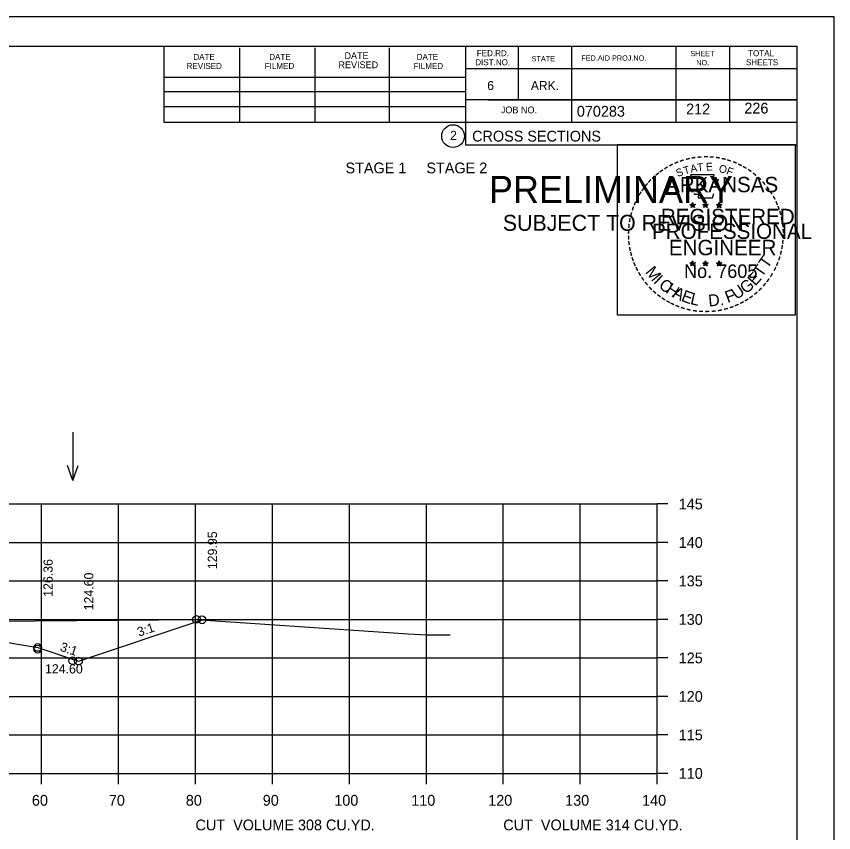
# Model space of a CAD drawing. Extents: x 1175611 to 1176402, y -433344 to -416213.
# Drawn here: x 1175837.7 to 1175943.9, y -419369.3 to -419263.2 of the extents above; entities that cross this region are included whole.
import ezdxf

# ---------------------------------------------------------------- set-up
doc = ezdxf.new("R2010")
doc.units = 0
for name, color, linetype in [('Default', 7, 'Continuous'), ('R_Axis', 7, 'Continuous'), ('R_Axis Annot', 7, 'Continuous'), ('R_Border', 7, 'Continuous'), ('R_Border Notes', 7, 'Continuous'), ('R_Border PE', 7, 'Continuous'), ('R_Border Prem', 7, 'Continuous'), ('R_Exist Surface', 7, 'Continuous'), ('R_Fin Surface', 7, 'Continuous'), ('R_Grid', 7, 'Continuous'), ('R_No Plot', 7, 'Continuous'), ('R_Water Annot', 7, 'Continuous'), ('R_Xsect Elev', 7, 'Continuous'), ('R_Xsect Slope', 7, 'Continuous')]:
    doc.layers.add(name, color=color, linetype=linetype)

msp = doc.modelspace()

# ---------------------------------------------------------------- linework, layer by layer
at = {"layer": 'R_Axis'}
for p, q in [((1175920.97, -419361.58), (1175920.97, -419326.58)), ((1175922.37, -419326.58), (1175920.97, -419326.58)), ((1175922.37, -419331.58), (1175920.97, -419331.58)), ((1175922.37, -419336.58), (1175920.97, -419336.58)), ((1175922.37, -419341.58), (1175920.97, -419341.58)), ((1175922.37, -419346.58), (1175920.97, -419346.58)), ((1175922.37, -419351.58), (1175920.97, -419351.58)), ((1175922.37, -419356.58), (1175920.97, -419356.58)), ((1175640.97, -419361.58), (1175920.97, -419361.58)), ((1175840.97, -419362.98), (1175840.97, -419361.58)), ((1175850.97, -419362.98), (1175850.97, -419361.58)), ((1175860.97, -419362.98), (1175860.97, -419361.58)), ((1175870.97, -419362.98), (1175870.97, -419361.58)), ((1175880.97, -419362.98), (1175880.97, -419361.58)), ((1175890.97, -419362.98), (1175890.97, -419361.58)), ((1175900.97, -419362.98), (1175900.97, -419361.58)), ((1175910.97, -419362.98), (1175910.97, -419361.58)), ((1175920.97, -419362.98), (1175920.97, -419361.58)), ((1175922.37, -419361.58), (1175920.97, -419361.58))]:
    msp.add_line(p, q, dxfattribs=at)
at = {"layer": 'R_Border'}
for p, q in [((1175622.97, -419267.12), (1175939.15, -419267.12)), ((1175856.89, -419277), (1175856.89, -419267.12)), ((1175866.75, -419277), (1175866.75, -419267.32)), ((1175876.51, -419277), (1175876.51, -419267.32)), ((1175886.19, -419277), (1175886.19, -419267.32)), ((1175896.05, -419267.12), (1175896.05, -419279.92)), ((1175902.89, -419267.12), (1175902.89, -419274.06)), ((1175909.83, -419267.12), (1175909.83, -419277)), ((1175923.41, -419267.12), (1175923.41, -419277)), ((1175930.35, -419267.12), (1175930.35, -419277)), ((1175939.15, -419472.58), (1175939.15, -419267.12)), ((1175939.15, -419270.06), (1175896.05, -419270.06)), ((1175939.15, -419270.04), (1175939.15, -419270.04)), ((1175856.89, -419271.14), (1175896.05, -419271.14)), ((1175856.89, -419273), (1175896.05, -419273)), ((1175856.89, -419277), (1175856.89, -419274.94)), ((1175856.89, -419274.94), (1175896.05, -419274.94)), ((1175939.15, -419274.06), (1175896.05, -419274.06)), ((1175899.01, -419274.06), (1175939.15, -419274.06)), ((1175939.15, -419277), (1175856.89, -419277)), ((1175896.05, -419279.92), (1175939.15, -419279.92))]:
    msp.add_line(p, q, dxfattribs=at)
msp.add_circle((1175894.44, -419278.78), 1.47, dxfattribs=at)
at = {"layer": 'R_Border PE'}
for p, q in [((1175925.23, -419287.67), (1175925.58, -419287.78)), ((1175925.23, -419287.67), (1175925.49, -419287.72)), ((1175925.23, -419287.67), (1175925.47, -419287.8)), ((1175925.58, -419287.42), (1175925.54, -419287.67)), ((1175925.58, -419287.78), (1175925.58, -419287.42)), ((1175925.58, -419287.42), (1175925.63, -419287.67)), ((1175925.93, -419287.67), (1175925.58, -419287.78)), ((1175925.93, -419287.67), (1175925.64, -419287.72)), ((1175925.93, -419287.67), (1175925.73, -419287.78)), ((1175926.9, -419287.67), (1175927.25, -419287.78)), ((1175926.9, -419287.67), (1175927.16, -419287.72)), ((1175926.9, -419287.67), (1175927.14, -419287.8)), ((1175927.25, -419287.42), (1175927.21, -419287.67)), ((1175927.25, -419287.78), (1175927.25, -419287.42)), ((1175927.25, -419287.42), (1175927.3, -419287.67)), ((1175927.6, -419287.67), (1175927.25, -419287.78)), ((1175927.6, -419287.67), (1175927.31, -419287.72)), ((1175927.6, -419287.67), (1175927.4, -419287.78)), ((1175928.67, -419287.69), (1175929.02, -419287.8)), ((1175928.67, -419287.69), (1175928.92, -419287.73)), ((1175928.67, -419287.69), (1175928.91, -419287.81)), ((1175929.02, -419287.43), (1175928.98, -419287.68)), ((1175929.02, -419287.8), (1175929.02, -419287.43)), ((1175929.02, -419287.43), (1175929.07, -419287.68)), ((1175929.36, -419287.69), (1175929.02, -419287.8)), ((1175929.36, -419287.69), (1175929.08, -419287.73)), ((1175929.36, -419287.69), (1175929.16, -419287.79)), ((1175925.37, -419288.08), (1175925.58, -419287.78)), ((1175925.37, -419288.08), (1175925.49, -419287.84)), ((1175925.37, -419288.08), (1175925.58, -419287.86)), ((1175925.8, -419288.08), (1175925.58, -419287.78)), ((1175925.8, -419288.08), (1175925.58, -419287.87)), ((1175925.8, -419288.08), (1175925.66, -419287.79)), ((1175927.04, -419288.08), (1175927.25, -419287.78)), ((1175927.04, -419288.08), (1175927.16, -419287.84)), ((1175927.04, -419288.08), (1175927.25, -419287.86)), ((1175927.47, -419288.08), (1175927.25, -419287.78)), ((1175927.47, -419288.08), (1175927.25, -419287.87)), ((1175927.47, -419288.08), (1175927.33, -419287.79)), ((1175928.8, -419288.09), (1175929.02, -419287.8)), ((1175928.8, -419288.09), (1175928.93, -419287.85)), ((1175928.8, -419288.09), (1175929.02, -419287.88)), ((1175929.23, -419288.09), (1175929.02, -419287.8)), ((1175929.23, -419288.09), (1175929.02, -419287.88)), ((1175929.23, -419288.09), (1175929.09, -419287.8)), ((1175925.58, -419294.99), (1175925.54, -419295.24)), ((1175925.58, -419295.36), (1175925.58, -419294.99)), ((1175925.58, -419294.99), (1175925.63, -419295.24)), ((1175927.25, -419294.99), (1175927.21, -419295.24)), ((1175927.25, -419295.36), (1175927.25, -419294.99)), ((1175927.25, -419294.99), (1175927.3, -419295.24)), ((1175929.02, -419295), (1175928.97, -419295.25)), ((1175929.02, -419295.37), (1175929.02, -419295)), ((1175929.02, -419295), (1175929.06, -419295.25)), ((1175925.23, -419295.25), (1175925.58, -419295.36)), ((1175925.23, -419295.25), (1175925.48, -419295.29)), ((1175925.23, -419295.25), (1175925.47, -419295.37)), ((1175925.36, -419295.65), (1175925.58, -419295.36)), ((1175925.36, -419295.65), (1175925.49, -419295.41)), ((1175925.36, -419295.65), (1175925.58, -419295.44)), ((1175925.93, -419295.25), (1175925.58, -419295.36)), ((1175925.79, -419295.65), (1175925.58, -419295.36)), ((1175925.79, -419295.65), (1175925.58, -419295.44)), ((1175925.93, -419295.25), (1175925.64, -419295.3)), ((1175925.79, -419295.65), (1175925.66, -419295.36)), ((1175925.93, -419295.25), (1175925.72, -419295.35)), ((1175926.9, -419295.25), (1175927.25, -419295.36)), ((1175926.9, -419295.25), (1175927.15, -419295.29)), ((1175926.9, -419295.25), (1175927.14, -419295.37)), ((1175927.03, -419295.65), (1175927.25, -419295.36)), ((1175927.03, -419295.65), (1175927.16, -419295.41)), ((1175927.03, -419295.65), (1175927.25, -419295.44)), ((1175927.6, -419295.25), (1175927.25, -419295.36)), ((1175927.46, -419295.65), (1175927.25, -419295.36)), ((1175927.46, -419295.65), (1175927.25, -419295.44)), ((1175927.6, -419295.25), (1175927.31, -419295.3)), ((1175927.46, -419295.65), (1175927.32, -419295.36)), ((1175927.6, -419295.25), (1175927.39, -419295.35)), ((1175928.67, -419295.26), (1175929.02, -419295.37)), ((1175928.67, -419295.26), (1175928.92, -419295.3)), ((1175928.67, -419295.26), (1175928.9, -419295.38)), ((1175928.8, -419295.66), (1175929.02, -419295.37)), ((1175928.8, -419295.66), (1175928.93, -419295.42)), ((1175928.8, -419295.66), (1175929.01, -419295.45)), ((1175929.23, -419295.66), (1175929.01, -419295.45)), ((1175929.36, -419295.26), (1175929.02, -419295.37)), ((1175929.23, -419295.66), (1175929.02, -419295.37)), ((1175929.36, -419295.26), (1175929.08, -419295.31)), ((1175929.23, -419295.66), (1175929.09, -419295.37)), ((1175929.36, -419295.26), (1175929.16, -419295.36))]:
    msp.add_line(p, q, dxfattribs=at)
for points in [[(1175925.28, -419283.8), (1175925.54, -419284.62)], [(1175928.79, -419284.72), (1175928.93, -419284.43), (1175928.24, -419284.46), (1175928.39, -419283.8), (1175925.28, -419283.8)], [(1175925.77, -419286.22), (1175925.77, -419286.31), (1175926.33, -419286.32), (1175926.28, -419286.8), (1175928.15, -419286.8), (1175928.35, -419286.26)], [(1175925.58, -419287.42), (1175925.8, -419288.08), (1175925.23, -419287.67), (1175925.93, -419287.67), (1175925.37, -419288.08), (1175925.58, -419287.42)], [(1175927.25, -419287.42), (1175927.47, -419288.08), (1175926.9, -419287.67), (1175927.6, -419287.67), (1175927.04, -419288.08), (1175927.25, -419287.42)], [(1175929.02, -419287.43), (1175929.23, -419288.09), (1175928.67, -419287.69), (1175929.36, -419287.69), (1175928.8, -419288.09), (1175929.02, -419287.43)], [(1175925.58, -419294.99), (1175925.79, -419295.65), (1175925.23, -419295.25), (1175925.93, -419295.25), (1175925.36, -419295.65), (1175925.58, -419294.99)], [(1175927.25, -419294.99), (1175927.46, -419295.65), (1175926.9, -419295.25), (1175927.6, -419295.25), (1175927.03, -419295.65), (1175927.25, -419294.99)], [(1175929.02, -419295), (1175929.23, -419295.66), (1175928.67, -419295.26), (1175929.36, -419295.26), (1175928.8, -419295.66), (1175929.02, -419295)]]:
    msp.add_lwpolyline(points, dxfattribs=at)
for centre, radius in [((1175925.58, -419287.79), 0.172), ((1175925.58, -419287.79), 0.145), ((1175925.58, -419287.79), 0.116), ((1175925.58, -419287.79), 0.0991), ((1175925.58, -419287.79), 0.0747), ((1175925.58, -419287.79), 0.0495), ((1175925.58, -419287.79), 0.0296), ((1175927.25, -419287.79), 0.172), ((1175927.25, -419287.79), 0.145), ((1175927.25, -419287.79), 0.116), ((1175927.25, -419287.79), 0.0991), ((1175927.25, -419287.79), 0.0747), ((1175927.25, -419287.79), 0.0495), ((1175927.25, -419287.79), 0.0296), ((1175929.02, -419287.8), 0.172), ((1175929.02, -419287.8), 0.145), ((1175929.02, -419287.8), 0.116), ((1175929.02, -419287.8), 0.0991), ((1175929.02, -419287.8), 0.0747), ((1175929.02, -419287.8), 0.0495), ((1175929.02, -419287.8), 0.0296), ((1175925.58, -419295.36), 0.172), ((1175927.25, -419295.36), 0.172), ((1175929.01, -419295.37), 0.172), ((1175925.58, -419295.36), 0.145), ((1175925.58, -419295.36), 0.116), ((1175925.58, -419295.36), 0.0991), ((1175925.58, -419295.36), 0.0747), ((1175925.58, -419295.36), 0.0495), ((1175925.58, -419295.36), 0.0296), ((1175927.25, -419295.36), 0.145), ((1175927.25, -419295.36), 0.116), ((1175927.25, -419295.36), 0.0991), ((1175927.25, -419295.36), 0.0747), ((1175927.25, -419295.36), 0.0495), ((1175927.25, -419295.36), 0.0296), ((1175929.01, -419295.37), 0.145), ((1175929.01, -419295.37), 0.116), ((1175929.01, -419295.37), 0.0991), ((1175929.01, -419295.37), 0.0747), ((1175929.01, -419295.37), 0.0495), ((1175929.01, -419295.37), 0.0296)]:
    msp.add_circle(centre, radius, dxfattribs=at)
at = {"layer": 'R_Exist Surface'}
msp.add_lwpolyline([(1175829.44, -419341.85), (1175856.17, -419341.65), (1175861, -419341.57), (1175888.62, -419343.43), (1175891.05, -419343.57), (1175891.28, -419343.58), (1175894.05, -419343.58)], dxfattribs=at)
at = {"layer": 'R_Fin Surface'}
msp.add_lwpolyline([(1175699.66, -419341.37), (1175716.34, -419346.93), (1175721.47, -419345.22), (1175735.2, -419342.93), (1175743.47, -419341.55), (1175749.47, -419341.31), (1175751.47, -419341.27), (1175780.97, -419340.68), (1175810.47, -419341.27), (1175812.47, -419341.31), (1175818.47, -419341.55), (1175826.75, -419342.93), (1175840.47, -419345.22), (1175845.76, -419346.98), (1175861.83, -419341.63)], dxfattribs=at)
at = {"layer": 'R_Grid'}
for p, q in [((1175640.97, -419326.58), (1175920.97, -419326.58)), ((1175840.97, -419361.58), (1175840.97, -419326.58)), ((1175850.97, -419361.58), (1175850.97, -419326.58)), ((1175860.97, -419361.58), (1175860.97, -419326.58)), ((1175870.97, -419361.58), (1175870.97, -419326.58)), ((1175880.97, -419361.58), (1175880.97, -419326.58)), ((1175890.97, -419361.58), (1175890.97, -419326.58)), ((1175900.97, -419361.58), (1175900.97, -419326.58)), ((1175910.97, -419361.58), (1175910.97, -419326.58)), ((1175920.97, -419361.58), (1175920.97, -419326.58)), ((1175640.97, -419331.58), (1175920.97, -419331.58)), ((1175640.97, -419336.58), (1175920.97, -419336.58)), ((1175640.97, -419341.58), (1175920.97, -419341.58)), ((1175640.97, -419346.58), (1175920.97, -419346.58)), ((1175640.97, -419351.58), (1175920.97, -419351.58)), ((1175640.97, -419356.58), (1175920.97, -419356.58)), ((1175640.97, -419361.58), (1175920.97, -419361.58))]:
    msp.add_line(p, q, dxfattribs=at)
at = {"layer": 'R_No Plot'}
msp.add_line((1175610.57, -419263.23), (1175943.91, -419263.23), dxfattribs=at)
for points in [[(1175610.57, -419263.23), (1175943.91, -419263.23), (1175943.91, -419476.56), (1175610.57, -419476.56)], [(1175915.82, -419279.89), (1175938.92, -419279.89), (1175938.92, -419302.04), (1175915.82, -419302.04)]]:
    msp.add_lwpolyline(points, close=True, dxfattribs=at)
for centre in [(1175861.1, -419341.58), (1175861.83, -419341.63), (1175861.83, -419341.63), (1175840.47, -419345.22), (1175840.47, -419345.44), (1175845, -419346.95), (1175845.76, -419346.98), (1175845.76, -419346.98)]:
    msp.add_circle(centre, 0.5, dxfattribs=at)
at = {"layer": 'R_Water Annot'}
for p, q in [((1175845.02, -419317.23), (1175845.02, -419323.52)), ((1175845.02, -419323.52), (1175844.32, -419321.59)), ((1175845.02, -419323.52), (1175845.72, -419321.59))]:
    msp.add_line(p, q, dxfattribs=at)

# ---------------------------------------------------------------- texts
at = {"layer": 'Default'}
for s, p in [('STAGE 1     STAGE 2', (1175880.47, -419283.62)), ('CUT  VOLUME 308 CU.YD.', (1175860.97, -419368.98)), ('CUT  VOLUME 314 CU.YD.', (1175900.97, -419368.98))]:
    msp.add_text(s, height=1.4, dxfattribs=at).set_placement(p)
at = {"layer": 'R_Axis Annot'}
for s, p in [('145', (1175923.77, -419327.28)), ('140', (1175923.77, -419332.28)), ('135', (1175923.77, -419337.28)), ('130', (1175923.77, -419342.28)), ('125', (1175923.77, -419347.28)), ('120', (1175923.77, -419352.28)), ('115', (1175923.77, -419357.28)), ('110', (1175923.77, -419362.28)), ('60', (1175839.71, -419365.78)), ('70', (1175849.71, -419365.78)), ('80', (1175859.71, -419365.78)), ('90', (1175869.71, -419365.78)), ('100', (1175879.01, -419365.78)), ('110', (1175889.01, -419365.78)), ('120', (1175899.01, -419365.78)), ('130', (1175909.01, -419365.78)), ('140', (1175919.01, -419365.78))]:
    msp.add_text(s, height=1.4, dxfattribs=at).set_placement(p)
at = {"layer": 'R_Border'}
for s, height, p in [('DATE', 0.782, (1175860.69, -419268.88)), ('DATE', 0.782, (1175870.55, -419268.88)), ('DATE', 0.879, (1175880.33, -419268.78)), ('DATE', 0.782, (1175889.71, -419268.88)), ('FED.RD.', 0.782, (1175897.53, -419268.4)), ('STATE', 0.684, (1175904.65, -419269.08)), ('FED.AID PROJ.NO.', 0.684, (1175911.11, -419268.98)), ('SHEET', 0.684, (1175925.27, -419268.4)), ('TOTAL', 0.782, (1175932.79, -419268.4)), ('REVISED', 0.782, (1175859.81, -419270.06)), ('FILMED', 0.782, (1175869.97, -419270.06)), ('REVISED', 0.879, (1175879.55, -419269.96)), ('FILMED', 0.782, (1175889.31, -419270.06)), ('DIST.NO.', 0.782, (1175897.33, -419269.58)), ('NO.', 0.684, (1175926.05, -419269.58)), ('SHEETS', 0.782, (1175932.51, -419269.58)), ('6', 1.17, (1175898.89, -419272.8)), ('ARK.', 1.172, (1175904.55, -419272.8)), ('JOB NO.', 0.879, (1175900.65, -419275.82)), ('070283', 1.4, (1175910.53, -419276.26)), ('2', 1.17, (1175894.06, -419279.27)), ('CROSS SECTIONS', 1.4, (1175896.92, -419279.49))]:
    msp.add_text(s, height=height, rotation=360, dxfattribs=at).set_placement(p)
at = {"layer": 'R_Border Notes'}
for s, p in [('212', (1175924.73, -419275.96)), ('226', (1175932.3, -419275.85))]:
    msp.add_text(s, height=1.4, dxfattribs=at).set_placement(p)
at = {"layer": 'R_Border PE'}
for s, height, rotation, p in [('-', 1.6, 5.8968, (1175926.18, -419282.16)), ('-', 1.6, 0.1862, (1175926.95, -419282.08)), ('-', 1.6, 357.743, (1175927.67, -419282.1)), ('-', 1.6, 28.7918, (1175922.76, -419283.25)), ('-', 1.6, 24.3072, (1175923.39, -419282.94)), ('-', 1.6, 19.1761, (1175924.02, -419282.67)), ('-', 1.6, 13.6301, (1175924.77, -419282.43)), ('A', 1, 11.2132, (1175925.37, -419283.54)), ('-', 1.6, 10.2193, (1175925.45, -419282.27)), ('T', 1, 6.0228, (1175926.22, -419283.37)), ('E', 1, 0.8323, (1175927.32, -419283.26)), ('-', 1.6, 352.1617, (1175928.42, -419282.15)), ('-', 1.6, 347.2049, (1175929.14, -419282.27)), ('-', 1.6, 342.3362, (1175929.77, -419282.42)), ('-', 1.6, 337.8551, (1175930.51, -419282.64)), ('-', 1.6, 334.1211, (1175931.14, -419282.92)), ('-', 1.6, 38.9507, (1175921.1, -419284.4)), ('-', 1.6, 36.2317, (1175921.58, -419284.02)), ('-', 1.6, 34.0636, (1175922.16, -419283.62)), ('S', 1, 21.594, (1175923.63, -419284.12)), ('T', 1, 16.4036, (1175924.54, -419283.79)), ('O', 1, 350.4515, (1175928.93, -419283.47)), ('F', 1, 340.0707, (1175929.88, -419283.7)), ('-', 1.6, 329.6409, (1175931.72, -419283.2)), ('-', 1.6, 325.8627, (1175932.36, -419283.56)), ('-', 1.6, 320.5297, (1175932.97, -419283.99)), ('-', 1.6, 48.423, (1175920.22, -419285.29)), ('-', 1.6, 42.9622, (1175920.67, -419284.81)), ('ARKANSAS', 2, 360, (1175922.13, -419286.08)), ('-', 1.6, 315.5786, (1175933.57, -419284.47)), ('-', 1.6, 54.2325, (1175919.41, -419286.35)), ('-', 1.6, 50.6142, (1175919.82, -419285.78)), ('-', 1.6, 309.8797, (1175934.14, -419285.02)), ('-', 1.6, 306.6522, (1175934.66, -419285.63)), ('-', 1.6, 62.8713, (1175918.77, -419287.49)), ('-', 1.6, 58.0706, (1175919.08, -419286.87)), ('-', 1.4, 303.6753, (1175935.15, -419286.19)), ('-', 1.6, 299.6684, (1175935.47, -419286.8)), ('-', 1.6, 67.7743, (1175918.51, -419288.1)), ('-', 1.6, 294.6628, (1175935.79, -419287.41)), ('-', 1.6, 75.461, (1175918.09, -419289.44)), ('-', 1.6, 72.3945, (1175918.29, -419288.73)), ('REGISTERED', 2, 360, (1175921.45, -419290.23)), ('DWB', 0.01, 360, (1175925.57, -419287.79)), ('DWB', 0.01, 360, (1175927.24, -419287.79)), ('DWB', 0.01, 360, (1175929, -419287.8)), ('-', 1.6, 290.5728, (1175936.05, -419287.99)), ('-', 1.6, 285.1233, (1175936.28, -419288.57)), ('-', 1.6, 81.2013, (1175917.96, -419290.15)), ('-', 1.6, 280.5493, (1175936.48, -419289.31)), ('-', 1.6, 89.0622, (1175917.86, -419291.55)), ('-', 1.6, 85.1863, (1175917.89, -419290.85)), ('PROFESSIONAL', 2, 360, (1175920.3, -419292.14)), ('-', 1.6, 276.5962, (1175936.65, -419290.08)), ('-', 1.6, 274.3301, (1175936.71, -419290.8)), ('-', 1.6, 94.1959, (1175917.9, -419292.27)), ('-', 1.6, 269.9407, (1175936.74, -419291.43)), ('-', 1.6, 98.9479, (1175917.97, -419292.94)), ('ENGINEER', 2, 360, (1175922.49, -419294.26)), ('-', 1.6, 260.9953, (1175936.65, -419292.75)), ('-', 1.6, 263.5172, (1175936.72, -419292.1)), ('-', 1.6, 101.7149, (1175918.1, -419293.67)), ('-', 1.6, 105.4578, (1175918.27, -419294.27)), ('-', 1.6, 255.7626, (1175936.54, -419293.43)), ('-', 1.6, 109.0874, (1175918.48, -419294.9)), ('-', 1.6, 114.0643, (1175918.73, -419295.49)), ('T', 1.54, 55.055, (1175935.3, -419296.09)), ('-', 1.6, 247.8887, (1175936.14, -419294.82)), ('-', 1.6, 252.8681, (1175936.36, -419294.15)), ('-', 1.6, 115.7289, (1175919.04, -419296.11)), ('M', 1.54, 308.9175, (1175919.35, -419296.47)), ('No. 7605', 1.757, 360, (1175924.46, -419297.21)), ('DWB', 0.01, 360, (1175925.56, -419295.36)), ('DWB', 0.01, 360, (1175927.23, -419295.36)), ('DWB', 0.01, 360, (1175929, -419295.37)), ('T', 1.54, 55.055, (1175934.57, -419297.21)), ('-', 1.6, 244.6197, (1175935.87, -419295.45)), ('-', 1.6, 120.4471, (1175919.4, -419296.7)), ('-', 1.6, 125.8934, (1175919.8, -419297.26)), ('I', 1.54, 316.4636, (1175920.39, -419297.79)), ('E', 1.54, 48.7313, (1175933.72, -419298.34)), ('-', 1.6, 233.8452, (1175935.08, -419296.86)), ('-', 1.6, 239.0712, (1175935.48, -419296.21)), ('-', 1.6, 130.7181, (1175920.26, -419297.81)), ('-', 1.6, 134.2238, (1175920.78, -419298.36)), ('C', 1.54, 324.0197, (1175921.06, -419298.41)), ('H', 1.54, 327.5342, (1175921.97, -419299.07)), ('U', 1.54, 34.4052, (1175931.27, -419300.09)), ('G', 1.54, 38.2173, (1175932.47, -419299.36)), ('-', 1.6, 231.2538, (1175934.65, -419297.42)), ('-', 1.6, 138.9338, (1175921.3, -419298.82)), ('-', 1.6, 144.6463, (1175921.86, -419299.23)), ('A', 1.54, 332.5513, (1175922.83, -419299.6)), ('E', 1.54, 339.2068, (1175923.99, -419300.16)), ('L', 1.54, 346.2929, (1175925.18, -419300.59)), ('D.', 1.54, 5.2602, (1175927.68, -419300.93)), ('F', 1.54, 20.8202, (1175930.13, -419300.49)), ('-', 1.6, 215.7363, (1175933.1, -419298.97)), ('-', 1.6, 221.0851, (1175933.65, -419298.5)), ('-', 1.6, 225.7653, (1175934.17, -419297.99)), ('-', 1.6, 148.0898, (1175922.42, -419299.6)), ('-', 1.6, 151.5704, (1175923, -419299.92)), ('-', 1.6, 154.6002, (1175923.52, -419300.17)), ('-', 1.6, 207.3568, (1175932.01, -419299.7)), ('-', 1.6, 212.2491, (1175932.56, -419299.36)), ('-', 1.6, 158.5612, (1175924.15, -419300.42)), ('-', 1.6, 162.7983, (1175924.83, -419300.64)), ('-', 1.6, 167.5555, (1175925.55, -419300.8)), ('-', 1.6, 173.1155, (1175926.32, -419300.91)), ('-', 1.6, 176.5183, (1175927.07, -419300.96)), ('-', 1.6, 181.5918, (1175927.81, -419300.94)), ('-', 1.6, 185.8167, (1175928.62, -419300.87)), ('-', 1.6, 191.2858, (1175929.36, -419300.74)), ('-', 1.6, 195.4743, (1175930.09, -419300.54)), ('-', 1.6, 200.7184, (1175930.76, -419300.29)), ('-', 1.6, 204.2516, (1175931.38, -419300.02))]:
    msp.add_text(s, height=height, rotation=rotation, dxfattribs=at).set_placement(p)
at = {"layer": 'R_Border Prem'}
for s, height, p in [('PRELIMINARY', 3.5, (1175899.1, -419287.46)), ('DWB', 0.01, (1175899.85, -419285.61)), ('SUBJECT TO REVISION', 2.0751, (1175900.91, -419291.09))]:
    msp.add_text(s, height=height, rotation=360, dxfattribs=at).set_placement(p)
at = {"layer": 'R_Xsect Elev'}
for s, p in [('129.95', (1175863.77, -419335.05)), ('126.36', (1175842.41, -419338.64)), ('124.60', (1175847.7, -419340.4))]:
    msp.add_text(s, height=1.2, rotation=90, dxfattribs=at).set_placement(p)
msp.add_text('124.60', height=1.2, dxfattribs=at).set_placement((1175841.41, -419348.6))
at = {"layer": 'R_Xsect Slope'}
for rotation, p in [(18.4349, (1175853.63, -419343.83)), (341.5651, (1175843.27, -419345.63))]:
    msp.add_text('3:1', height=1.2, rotation=rotation, dxfattribs=at).set_placement(p)

doc.saveas('drawing.dxf')
